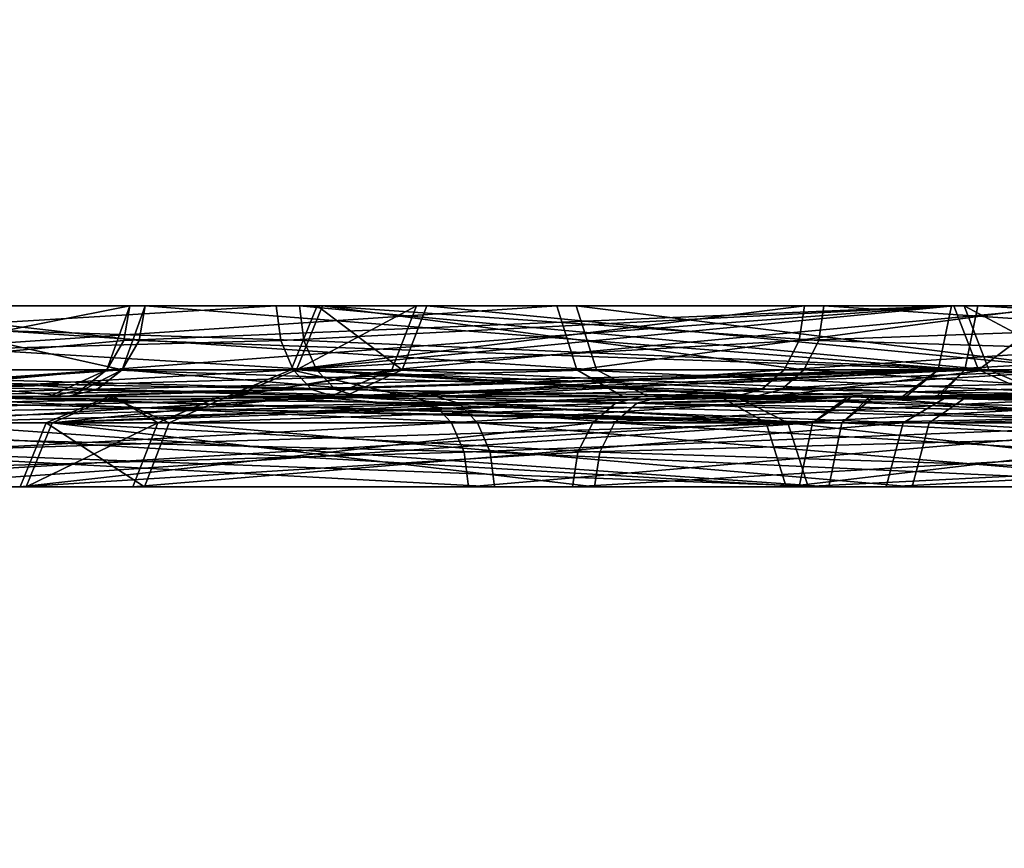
# Model space of a CAD drawing. Header units: millimetres. Extents: x -150 to 150, y -85 to 1149.
# Tile 409 of 656: x -63.189 to -62.862, y 1008.85 to 1009.125. Entities that reach past the tile are written whole.
import ezdxf

# ---------------------------------------------------------------- set-up
doc = ezdxf.new("R2010")
doc.units = ezdxf.units.MM
doc.header["$LTSCALE"] = 21.359881
for name, color, linetype in [('3175', 7, 'CONTINUOUS'), ('3176', 7, 'CONTINUOUS'), ('3177', 7, 'CONTINUOUS'), ('3178', 7, 'CONTINUOUS'), ('3179', 7, 'CONTINUOUS'), ('3180', 7, 'CONTINUOUS'), ('3181', 7, 'CONTINUOUS'), ('3182', 7, 'CONTINUOUS'), ('3216', 7, 'CONTINUOUS'), ('3217', 7, 'CONTINUOUS'), ('3218', 7, 'CONTINUOUS'), ('3219', 7, 'CONTINUOUS'), ('3220', 7, 'CONTINUOUS'), ('3221', 7, 'CONTINUOUS'), ('3222', 7, 'CONTINUOUS'), ('3223', 7, 'CONTINUOUS'), ('6127', 7, 'CONTINUOUS'), ('6128', 7, 'CONTINUOUS'), ('6129', 7, 'CONTINUOUS'), ('6130', 7, 'CONTINUOUS'), ('6131', 7, 'CONTINUOUS'), ('6132', 7, 'CONTINUOUS'), ('6133', 7, 'CONTINUOUS'), ('6134', 7, 'CONTINUOUS'), ('6168', 7, 'CONTINUOUS'), ('6169', 7, 'CONTINUOUS'), ('6170', 7, 'CONTINUOUS'), ('6171', 7, 'CONTINUOUS'), ('6172', 7, 'CONTINUOUS'), ('6173', 7, 'CONTINUOUS'), ('6174', 7, 'CONTINUOUS'), ('6175', 7, 'CONTINUOUS'), ('7644', 7, 'CONTINUOUS'), ('7645', 7, 'CONTINUOUS'), ('7646', 7, 'CONTINUOUS'), ('7647', 7, 'CONTINUOUS'), ('7648', 7, 'CONTINUOUS'), ('7649', 7, 'CONTINUOUS'), ('7650', 7, 'CONTINUOUS'), ('7651', 7, 'CONTINUOUS'), ('7685', 7, 'CONTINUOUS'), ('7686', 7, 'CONTINUOUS'), ('7687', 7, 'CONTINUOUS'), ('7688', 7, 'CONTINUOUS'), ('7689', 7, 'CONTINUOUS'), ('7690', 7, 'CONTINUOUS'), ('7691', 7, 'CONTINUOUS'), ('7692', 7, 'CONTINUOUS'), ('9025', 7, 'CONTINUOUS')]:
    doc.layers.add(name, color=color, linetype=linetype)

msp = doc.modelspace()

# ---------------------------------------------------------------- linework, layer by layer
at = {"layer": '3175', "linetype": 'CONTINUOUS'}
for points in [[(-62.92007, 1008.97, 191.00788), (-63.22569, 1008.99121, 191.32136), (-63.23327, 1008.97, 191.31692), (-62.92007, 1008.97, 191.00788)], [(-62.91573, 1008.99121, 191.01552), (-63.22569, 1008.99121, 191.32136), (-62.92007, 1008.97, 191.00788), (-62.91573, 1008.99121, 191.01552)], [(-62.49432, 1008.97, 190.89684), (-62.91573, 1008.99121, 191.01552), (-62.92007, 1008.97, 191.00788), (-62.49432, 1008.97, 190.89684)], [(-62.49438, 1008.99121, 190.90563), (-62.91573, 1008.99121, 191.01552), (-62.49432, 1008.97, 190.89684), (-62.49438, 1008.99121, 190.90563)]]:
    msp.add_3dface(points, dxfattribs=at)
at = {"layer": '3176', "linetype": 'CONTINUOUS'}
for points in [[(-63.22569, 1008.99121, 191.32136), (-62.91573, 1008.99121, 191.01552), (-62.90633, 1009, 191.03457), (-63.22569, 1008.99121, 191.32136)], [(-63.20823, 1009, 191.33354), (-63.22569, 1008.99121, 191.32136), (-62.90633, 1009, 191.03457), (-63.20823, 1009, 191.33354)], [(-62.91573, 1008.99121, 191.01552), (-62.49438, 1008.99121, 190.90563), (-62.49627, 1009, 190.92683), (-62.91573, 1008.99121, 191.01552)], [(-62.90633, 1009, 191.03457), (-62.91573, 1008.99121, 191.01552), (-62.49627, 1009, 190.92683), (-62.90633, 1009, 191.03457)]]:
    msp.add_3dface(points, dxfattribs=at)
at = {"layer": '3177', "linetype": 'CONTINUOUS'}
for points in [[(-63.23894, 1008.97, 192.1669), (-63.23696, 1008.98148, 192.16577), (-62.92546, 1008.99121, 192.47251), (-63.23894, 1008.97, 192.1669)], [(-63.23894, 1008.97, 192.1669), (-62.92546, 1008.99121, 192.47251), (-62.92991, 1008.97, 192.48009), (-63.23894, 1008.97, 192.1669)], [(-63.23696, 1008.98148, 192.16577), (-63.23131, 1008.99121, 192.16255), (-62.92546, 1008.99121, 192.47251), (-63.23696, 1008.98148, 192.16577)], [(-62.92546, 1008.99121, 192.47251), (-62.50562, 1008.99121, 192.58802), (-62.92991, 1008.97, 192.48009), (-62.92546, 1008.99121, 192.47251)], [(-62.92991, 1008.97, 192.48009), (-62.50562, 1008.99121, 192.58802), (-62.50568, 1008.97, 192.59681), (-62.92991, 1008.97, 192.48009)]]:
    msp.add_3dface(points, dxfattribs=at)
at = {"layer": '3178', "linetype": 'CONTINUOUS'}
for points in [[(-63.23131, 1008.99121, 192.16255), (-63.22285, 1008.99772, 192.15774), (-63.08273, 1009, 192.32374), (-63.23131, 1008.99121, 192.16255)], [(-62.92546, 1008.99121, 192.47251), (-63.23131, 1008.99121, 192.16255), (-63.08273, 1009, 192.32374), (-62.92546, 1008.99121, 192.47251)], [(-63.22285, 1008.99772, 192.15774), (-63.21286, 1009, 192.15207), (-63.08273, 1009, 192.32374), (-63.22285, 1008.99772, 192.15774)], [(-62.91237, 1009, 192.45559), (-62.92546, 1008.99121, 192.47251), (-63.08273, 1009, 192.32374), (-62.91237, 1009, 192.45559)], [(-62.50562, 1008.99121, 192.58802), (-62.92546, 1008.99121, 192.47251), (-62.91237, 1009, 192.45559), (-62.50562, 1008.99121, 192.58802)], [(-62.50373, 1009, 192.56682), (-62.50562, 1008.99121, 192.58802), (-62.91237, 1009, 192.45559), (-62.50373, 1009, 192.56682)]]:
    msp.add_3dface(points, dxfattribs=at)
at = {"layer": '3179', "linetype": 'CONTINUOUS'}
for points in [[(-63.25877, 1009.00879, 191.74175), (-63.15458, 1009.00879, 191.36305), (-63.24998, 1009.03, 191.74181), (-63.25877, 1009.00879, 191.74175)], [(-63.154, 1009.01852, 192.1186), (-63.25877, 1009.00879, 191.74175), (-63.15201, 1009.03, 192.11748), (-63.154, 1009.01852, 192.1186)], [(-63.15201, 1009.03, 192.11748), (-63.25877, 1009.00879, 191.74175), (-63.24998, 1009.03, 191.74181), (-63.15201, 1009.03, 192.11748)], [(-63.24998, 1009.03, 191.74181), (-63.15458, 1009.00879, 191.36305), (-63.147, 1009.03, 191.36749), (-63.24998, 1009.03, 191.74181)], [(-63.15458, 1009.00879, 191.36305), (-62.87499, 1009.00879, 191.08718), (-63.147, 1009.03, 191.36749), (-63.15458, 1009.00879, 191.36305)], [(-63.147, 1009.03, 191.36749), (-62.87499, 1009.00879, 191.08718), (-62.87065, 1009.03, 191.09481), (-63.147, 1009.03, 191.36749)], [(-62.87499, 1009.00879, 191.08718), (-62.49493, 1009.00879, 190.98805), (-62.87065, 1009.03, 191.09481), (-62.87499, 1009.00879, 191.08718)], [(-62.87065, 1009.03, 191.09481), (-62.49493, 1009.00879, 190.98805), (-62.49499, 1009.03, 190.99684), (-62.87065, 1009.03, 191.09481)], [(-63.15965, 1009.00879, 192.12182), (-63.25877, 1009.00879, 191.74175), (-63.154, 1009.01852, 192.1186), (-63.15965, 1009.00879, 192.12182)]]:
    msp.add_3dface(points, dxfattribs=at)
at = {"layer": '3180', "linetype": 'CONTINUOUS'}
for points in [[(-63.15458, 1009.00879, 191.36305), (-63.25877, 1009.00879, 191.74175), (-63.27996, 1009, 191.73915), (-63.15458, 1009.00879, 191.36305)], [(-63.17183, 1009, 191.35053), (-63.15458, 1009.00879, 191.36305), (-63.27996, 1009, 191.73915), (-63.17183, 1009, 191.35053)], [(-63.25877, 1009.00879, 191.74175), (-63.15965, 1009.00879, 192.12182), (-63.25502, 1009, 191.94264), (-63.25877, 1009.00879, 191.74175)], [(-63.25502, 1009, 191.94264), (-63.15965, 1009.00879, 192.12182), (-63.16811, 1009.00228, 192.12663), (-63.25502, 1009, 191.94264)], [(-62.87499, 1009.00879, 191.08718), (-63.15458, 1009.00879, 191.36305), (-63.17183, 1009, 191.35053), (-62.87499, 1009.00879, 191.08718)], [(-62.88433, 1009, 191.06808), (-62.87499, 1009.00879, 191.08718), (-63.17183, 1009, 191.35053), (-62.88433, 1009, 191.06808)], [(-62.49493, 1009.00879, 190.98805), (-62.87499, 1009.00879, 191.08718), (-62.88433, 1009, 191.06808), (-62.49493, 1009.00879, 190.98805)], [(-62.49339, 1009, 190.96685), (-62.49493, 1009.00879, 190.98805), (-62.88433, 1009, 191.06808), (-62.49339, 1009, 190.96685)], [(-63.17809, 1009, 192.1323), (-63.25502, 1009, 191.94264), (-63.16811, 1009.00228, 192.12663), (-63.17809, 1009, 192.1323)]]:
    msp.add_3dface(points, dxfattribs=at)
at = {"layer": '3181', "linetype": 'CONTINUOUS'}
for points in [[(-63.15965, 1009.00879, 192.12182), (-63.154, 1009.01852, 192.1186), (-62.87933, 1009.03, 192.39382), (-63.15965, 1009.00879, 192.12182)], [(-62.88378, 1009.00879, 192.4014), (-63.15965, 1009.00879, 192.12182), (-62.87933, 1009.03, 192.39382), (-62.88378, 1009.00879, 192.4014)], [(-63.154, 1009.01852, 192.1186), (-63.15201, 1009.03, 192.11748), (-62.87933, 1009.03, 192.39382), (-63.154, 1009.01852, 192.1186)], [(-62.50507, 1009.00879, 192.50559), (-62.88378, 1009.00879, 192.4014), (-62.50501, 1009.03, 192.49681), (-62.50507, 1009.00879, 192.50559)], [(-62.50501, 1009.03, 192.49681), (-62.88378, 1009.00879, 192.4014), (-62.87933, 1009.03, 192.39382), (-62.50501, 1009.03, 192.49681)]]:
    msp.add_3dface(points, dxfattribs=at)
at = {"layer": '3182', "linetype": 'CONTINUOUS'}
for points in [[(-63.17809, 1009, 192.1323), (-63.16811, 1009.00228, 192.12663), (-62.88378, 1009.00879, 192.4014), (-63.17809, 1009, 192.1323)], [(-63.17809, 1009, 192.1323), (-62.88378, 1009.00879, 192.4014), (-62.89437, 1009, 192.41978), (-63.17809, 1009, 192.1323)], [(-63.16811, 1009.00228, 192.12663), (-63.15965, 1009.00879, 192.12182), (-62.88378, 1009.00879, 192.4014), (-63.16811, 1009.00228, 192.12663)], [(-62.88378, 1009.00879, 192.4014), (-62.50507, 1009.00879, 192.50559), (-62.89437, 1009, 192.41978), (-62.88378, 1009.00879, 192.4014)], [(-62.89437, 1009, 192.41978), (-62.50507, 1009.00879, 192.50559), (-62.50661, 1009, 192.5268), (-62.89437, 1009, 192.41978)]]:
    msp.add_3dface(points, dxfattribs=at)
at = {"layer": '3216', "linetype": 'CONTINUOUS'}
for points in [[(-63.23131, 1008.99121, 408.66891), (-62.92546, 1008.99121, 408.97886), (-63.23894, 1008.97, 408.67325), (-63.23131, 1008.99121, 408.66891)], [(-63.23894, 1008.97, 408.67325), (-62.92546, 1008.99121, 408.97886), (-62.92991, 1008.97, 408.98644), (-63.23894, 1008.97, 408.67325)], [(-62.92546, 1008.99121, 408.97886), (-62.50562, 1008.99121, 409.09437), (-62.92991, 1008.97, 408.98644), (-62.92546, 1008.99121, 408.97886)], [(-62.92991, 1008.97, 408.98644), (-62.50562, 1008.99121, 409.09437), (-62.50568, 1008.97, 409.10316), (-62.92991, 1008.97, 408.98644)]]:
    msp.add_3dface(points, dxfattribs=at)
at = {"layer": '3217', "linetype": 'CONTINUOUS'}
for points in [[(-62.92546, 1008.99121, 408.97886), (-63.23131, 1008.99121, 408.66891), (-63.212, 1009, 408.65994), (-62.92546, 1008.99121, 408.97886)], [(-62.91366, 1009, 408.96119), (-62.92546, 1008.99121, 408.97886), (-63.212, 1009, 408.65994), (-62.91366, 1009, 408.96119)], [(-62.50562, 1008.99121, 409.09437), (-62.92546, 1008.99121, 408.97886), (-62.91366, 1009, 408.96119), (-62.50562, 1008.99121, 409.09437)], [(-62.5038, 1009, 409.07317), (-62.50562, 1008.99121, 409.09437), (-62.91366, 1009, 408.96119), (-62.5038, 1009, 409.07317)]]:
    msp.add_3dface(points, dxfattribs=at)
at = {"layer": '3218', "linetype": 'CONTINUOUS'}
for points in [[(-63.22569, 1008.99121, 407.82771), (-63.2313, 1008.98148, 407.82442), (-62.92007, 1008.97, 407.51423), (-63.22569, 1008.99121, 407.82771)], [(-62.91573, 1008.99121, 407.52187), (-63.22569, 1008.99121, 407.82771), (-62.92007, 1008.97, 407.51423), (-62.91573, 1008.99121, 407.52187)], [(-62.49432, 1008.97, 407.40319), (-62.91573, 1008.99121, 407.52187), (-62.92007, 1008.97, 407.51423), (-62.49432, 1008.97, 407.40319)], [(-62.49438, 1008.99121, 407.41198), (-62.91573, 1008.99121, 407.52187), (-62.49432, 1008.97, 407.40319), (-62.49438, 1008.99121, 407.41198)], [(-63.2313, 1008.98148, 407.82442), (-63.23327, 1008.97, 407.82327), (-62.92007, 1008.97, 407.51423), (-63.2313, 1008.98148, 407.82442)]]:
    msp.add_3dface(points, dxfattribs=at)
at = {"layer": '3219', "linetype": 'CONTINUOUS'}
for points in [[(-63.20739, 1009, 407.83844), (-63.21729, 1008.99772, 407.83263), (-62.91573, 1008.99121, 407.52187), (-63.20739, 1009, 407.83844)], [(-63.20739, 1009, 407.83844), (-62.91573, 1008.99121, 407.52187), (-62.90495, 1009, 407.54014), (-63.20739, 1009, 407.83844)], [(-62.91573, 1008.99121, 407.52187), (-62.49438, 1008.99121, 407.41198), (-62.90495, 1009, 407.54014), (-62.91573, 1008.99121, 407.52187)], [(-62.90495, 1009, 407.54014), (-62.49438, 1008.99121, 407.41198), (-62.4962, 1009, 407.43318), (-62.90495, 1009, 407.54014)], [(-63.21729, 1008.99772, 407.83263), (-63.22569, 1008.99121, 407.82771), (-62.91573, 1008.99121, 407.52187), (-63.21729, 1008.99772, 407.83263)]]:
    msp.add_3dface(points, dxfattribs=at)
at = {"layer": '3220', "linetype": 'CONTINUOUS'}
for points in [[(-63.25877, 1009.00879, 408.24811), (-63.15458, 1009.00879, 407.8694), (-63.24998, 1009.03, 408.24816), (-63.25877, 1009.00879, 408.24811)], [(-63.15965, 1009.00879, 408.62817), (-63.25877, 1009.00879, 408.24811), (-63.15201, 1009.03, 408.62383), (-63.15965, 1009.00879, 408.62817)], [(-63.15201, 1009.03, 408.62383), (-63.25877, 1009.00879, 408.24811), (-63.24998, 1009.03, 408.24816), (-63.15201, 1009.03, 408.62383)], [(-63.14897, 1009.01852, 407.87269), (-63.147, 1009.03, 407.87384), (-63.24998, 1009.03, 408.24816), (-63.14897, 1009.01852, 407.87269)], [(-63.15458, 1009.00879, 407.8694), (-63.14897, 1009.01852, 407.87269), (-63.24998, 1009.03, 408.24816), (-63.15458, 1009.00879, 407.8694)], [(-62.88378, 1009.00879, 408.90775), (-63.15965, 1009.00879, 408.62817), (-62.87933, 1009.03, 408.90017), (-62.88378, 1009.00879, 408.90775)], [(-62.87933, 1009.03, 408.90017), (-63.15965, 1009.00879, 408.62817), (-63.15201, 1009.03, 408.62383), (-62.87933, 1009.03, 408.90017)], [(-62.50507, 1009.00879, 409.01195), (-62.88378, 1009.00879, 408.90775), (-62.50501, 1009.03, 409.00316), (-62.50507, 1009.00879, 409.01195)], [(-62.50501, 1009.03, 409.00316), (-62.88378, 1009.00879, 408.90775), (-62.87933, 1009.03, 408.90017), (-62.50501, 1009.03, 409.00316)]]:
    msp.add_3dface(points, dxfattribs=at)
at = {"layer": '3221', "linetype": 'CONTINUOUS'}
for points in [[(-63.25877, 1009.00879, 408.24811), (-63.15965, 1009.00879, 408.62817), (-63.27998, 1009, 408.24812), (-63.25877, 1009.00879, 408.24811)], [(-63.17288, 1009, 407.85867), (-63.25877, 1009.00879, 408.24811), (-63.27998, 1009, 408.24812), (-63.17288, 1009, 407.85867)], [(-63.27998, 1009, 408.24812), (-63.15965, 1009.00879, 408.62817), (-63.17878, 1009, 408.63744), (-63.27998, 1009, 408.24812)], [(-63.15458, 1009.00879, 407.8694), (-63.25877, 1009.00879, 408.24811), (-63.16298, 1009.00228, 407.86448), (-63.15458, 1009.00879, 407.8694)], [(-63.25877, 1009.00879, 408.24811), (-63.17288, 1009, 407.85867), (-63.16298, 1009.00228, 407.86448), (-63.25877, 1009.00879, 408.24811)], [(-63.17878, 1009, 408.63744), (-63.15965, 1009.00879, 408.62817), (-62.89565, 1009, 408.92538), (-63.17878, 1009, 408.63744)], [(-63.15965, 1009.00879, 408.62817), (-62.88378, 1009.00879, 408.90775), (-62.89565, 1009, 408.92538), (-63.15965, 1009.00879, 408.62817)], [(-62.89565, 1009, 408.92538), (-62.88378, 1009.00879, 408.90775), (-62.50729, 1009, 409.03314), (-62.89565, 1009, 408.92538)], [(-62.88378, 1009.00879, 408.90775), (-62.50507, 1009.00879, 409.01195), (-62.50729, 1009, 409.03314), (-62.88378, 1009.00879, 408.90775)]]:
    msp.add_3dface(points, dxfattribs=at)
at = {"layer": '3222', "linetype": 'CONTINUOUS'}
for points in [[(-63.147, 1009.03, 407.87384), (-63.14897, 1009.01852, 407.87269), (-62.87499, 1009.00879, 407.59353), (-63.147, 1009.03, 407.87384)], [(-63.147, 1009.03, 407.87384), (-62.87499, 1009.00879, 407.59353), (-62.87065, 1009.03, 407.60117), (-63.147, 1009.03, 407.87384)], [(-62.87499, 1009.00879, 407.59353), (-62.49493, 1009.00879, 407.49441), (-62.87065, 1009.03, 407.60117), (-62.87499, 1009.00879, 407.59353)], [(-62.87065, 1009.03, 407.60117), (-62.49493, 1009.00879, 407.49441), (-62.49499, 1009.03, 407.50319), (-62.87065, 1009.03, 407.60117)], [(-63.14897, 1009.01852, 407.87269), (-63.15458, 1009.00879, 407.8694), (-62.87499, 1009.00879, 407.59353), (-63.14897, 1009.01852, 407.87269)]]:
    msp.add_3dface(points, dxfattribs=at)
at = {"layer": '3223', "linetype": 'CONTINUOUS'}
for points in [[(-63.15458, 1009.00879, 407.8694), (-63.16298, 1009.00228, 407.86448), (-63.04709, 1009, 407.69722), (-63.15458, 1009.00879, 407.8694)], [(-62.87499, 1009.00879, 407.59353), (-63.15458, 1009.00879, 407.8694), (-63.04709, 1009, 407.69722), (-62.87499, 1009.00879, 407.59353)], [(-62.88333, 1009, 407.57387), (-62.87499, 1009.00879, 407.59353), (-63.04709, 1009, 407.69722), (-62.88333, 1009, 407.57387)], [(-62.49493, 1009.00879, 407.49441), (-62.87499, 1009.00879, 407.59353), (-62.88333, 1009, 407.57387), (-62.49493, 1009.00879, 407.49441)], [(-62.49271, 1009, 407.47321), (-62.49493, 1009.00879, 407.49441), (-62.88333, 1009, 407.57387), (-62.49271, 1009, 407.47321)], [(-63.16298, 1009.00228, 407.86448), (-63.17288, 1009, 407.85867), (-63.04709, 1009, 407.69722), (-63.16298, 1009.00228, 407.86448)]]:
    msp.add_3dface(points, dxfattribs=at)
at = {"layer": '6127', "linetype": 'CONTINUOUS'}
for points in [[(-62.9984, 1008.99121, 226.23009), (-63.00341, 1008.98148, 226.23424), (-63.18845, 1008.97, 225.83569), (-62.9984, 1008.99121, 226.23009)], [(-63.17979, 1008.99121, 225.83423), (-62.9984, 1008.99121, 226.23009), (-63.18845, 1008.97, 225.83569), (-63.17979, 1008.99121, 225.83423)], [(-63.14718, 1008.97, 225.39764), (-63.17979, 1008.99121, 225.83423), (-63.18845, 1008.97, 225.83569), (-63.14718, 1008.97, 225.39764)], [(-63.13894, 1008.99121, 225.4007), (-63.17979, 1008.99121, 225.83423), (-63.14718, 1008.97, 225.39764), (-63.13894, 1008.99121, 225.4007)], [(-62.8924, 1008.97, 225.03892), (-63.13894, 1008.99121, 225.4007), (-63.14718, 1008.97, 225.39764), (-62.8924, 1008.97, 225.03892)], [(-62.8868, 1008.99121, 225.04568), (-63.13894, 1008.99121, 225.4007), (-62.8924, 1008.97, 225.03892), (-62.8868, 1008.99121, 225.04568)], [(-62.4924, 1008.97, 224.85563), (-62.8868, 1008.99121, 225.04568), (-62.8924, 1008.97, 225.03892), (-62.4924, 1008.97, 224.85563)], [(-62.49093, 1008.99121, 224.8643), (-62.8868, 1008.99121, 225.04568), (-62.4924, 1008.97, 224.85563), (-62.49093, 1008.99121, 224.8643)], [(-63.00341, 1008.98148, 226.23424), (-63.00517, 1008.97, 226.2357), (-63.18845, 1008.97, 225.83569), (-63.00341, 1008.98148, 226.23424)]]:
    msp.add_3dface(points, dxfattribs=at)
at = {"layer": '6128', "linetype": 'CONTINUOUS'}
for points in [[(-63.17979, 1008.99121, 225.83423), (-63.13894, 1008.99121, 225.4007), (-63.15893, 1009, 225.83035), (-63.17979, 1008.99121, 225.83423)], [(-62.98206, 1009, 226.21657), (-63.17979, 1008.99121, 225.83423), (-63.15893, 1009, 225.83035), (-62.98206, 1009, 226.21657)], [(-63.17979, 1008.99121, 225.83423), (-62.98206, 1009, 226.21657), (-62.99091, 1008.99772, 226.22389), (-63.17979, 1008.99121, 225.83423)], [(-63.15893, 1009, 225.83035), (-63.13894, 1008.99121, 225.4007), (-63.11964, 1009, 225.40967), (-63.15893, 1009, 225.83035)], [(-63.13894, 1008.99121, 225.4007), (-62.8868, 1008.99121, 225.04568), (-62.87423, 1009, 225.06282), (-63.13894, 1008.99121, 225.4007)], [(-63.11964, 1009, 225.40967), (-63.13894, 1008.99121, 225.4007), (-62.87423, 1009, 225.06282), (-63.11964, 1009, 225.40967)], [(-62.8868, 1008.99121, 225.04568), (-62.49093, 1008.99121, 224.8643), (-62.48911, 1009, 224.88551), (-62.8868, 1008.99121, 225.04568)], [(-62.87423, 1009, 225.06282), (-62.8868, 1008.99121, 225.04568), (-62.48911, 1009, 224.88551), (-62.87423, 1009, 225.06282)], [(-62.9984, 1008.99121, 226.23009), (-63.17979, 1008.99121, 225.83423), (-62.99091, 1008.99772, 226.22389), (-62.9984, 1008.99121, 226.23009)]]:
    msp.add_3dface(points, dxfattribs=at)
at = {"layer": '6129', "linetype": 'CONTINUOUS'}
for points in [[(-63.00517, 1008.97, 226.2357), (-63.00341, 1008.98148, 226.23424), (-62.64339, 1008.99121, 226.48223), (-63.00517, 1008.97, 226.2357)], [(-63.00517, 1008.97, 226.2357), (-62.64339, 1008.99121, 226.48223), (-62.64645, 1008.97, 226.49047), (-63.00517, 1008.97, 226.2357)], [(-63.00341, 1008.98148, 226.23424), (-62.9984, 1008.99121, 226.23009), (-62.64339, 1008.99121, 226.48223), (-63.00341, 1008.98148, 226.23424)]]:
    msp.add_3dface(points, dxfattribs=at)
at = {"layer": '6130', "linetype": 'CONTINUOUS'}
for points in [[(-62.9984, 1008.99121, 226.23009), (-62.99091, 1008.99772, 226.22389), (-62.82409, 1009, 226.36303), (-62.9984, 1008.99121, 226.23009)], [(-62.64339, 1008.99121, 226.48223), (-62.9984, 1008.99121, 226.23009), (-62.82409, 1009, 226.36303), (-62.64339, 1008.99121, 226.48223)], [(-62.99091, 1008.99772, 226.22389), (-62.98206, 1009, 226.21657), (-62.82409, 1009, 226.36303), (-62.99091, 1008.99772, 226.22389)]]:
    msp.add_3dface(points, dxfattribs=at)
at = {"layer": '6131', "linetype": 'CONTINUOUS'}
for points in [[(-63.09852, 1009.00879, 225.82046), (-63.06167, 1009.00879, 225.42941), (-63.08986, 1009.03, 225.81899), (-63.09852, 1009.00879, 225.82046)], [(-62.9299, 1009.01852, 226.17339), (-63.09852, 1009.00879, 225.82046), (-62.92814, 1009.03, 226.17193), (-62.9299, 1009.01852, 226.17339)], [(-62.92814, 1009.03, 226.17193), (-63.09852, 1009.00879, 225.82046), (-63.08986, 1009.03, 225.81899), (-62.92814, 1009.03, 226.17193)], [(-63.08986, 1009.03, 225.81899), (-63.06167, 1009.00879, 225.42941), (-63.05344, 1009.03, 225.43247), (-63.08986, 1009.03, 225.81899)], [(-63.06167, 1009.00879, 225.42941), (-62.83424, 1009.00879, 225.10918), (-63.05344, 1009.03, 225.43247), (-63.06167, 1009.00879, 225.42941)], [(-63.05344, 1009.03, 225.43247), (-62.83424, 1009.00879, 225.10918), (-62.82864, 1009.03, 225.11595), (-63.05344, 1009.03, 225.43247)], [(-62.93491, 1009.00879, 226.17753), (-63.09852, 1009.00879, 225.82046), (-62.9299, 1009.01852, 226.17339), (-62.93491, 1009.00879, 226.17753)]]:
    msp.add_3dface(points, dxfattribs=at)
at = {"layer": '6132', "linetype": 'CONTINUOUS'}
for points in [[(-63.06167, 1009.00879, 225.42941), (-63.09852, 1009.00879, 225.82046), (-63.11984, 1009, 225.82157), (-63.06167, 1009.00879, 225.42941)], [(-63.08083, 1009, 225.42008), (-63.06167, 1009.00879, 225.42941), (-63.11984, 1009, 225.82157), (-63.08083, 1009, 225.42008)], [(-63.11984, 1009, 225.82157), (-63.09852, 1009.00879, 225.82046), (-63.05994, 1009, 226.01764), (-63.11984, 1009, 225.82157)], [(-63.09852, 1009.00879, 225.82046), (-62.93491, 1009.00879, 226.17753), (-63.05994, 1009, 226.01764), (-63.09852, 1009.00879, 225.82046)], [(-62.83424, 1009.00879, 225.10918), (-63.06167, 1009.00879, 225.42941), (-63.08083, 1009, 225.42008), (-62.83424, 1009.00879, 225.10918)], [(-62.84675, 1009, 225.09199), (-62.83424, 1009.00879, 225.10918), (-63.08083, 1009, 225.42008), (-62.84675, 1009, 225.09199)], [(-63.05994, 1009, 226.01764), (-62.93491, 1009.00879, 226.17753), (-62.94241, 1009.00228, 226.18374), (-63.05994, 1009, 226.01764)], [(-62.95125, 1009, 226.19106), (-63.05994, 1009, 226.01764), (-62.94241, 1009.00228, 226.18374), (-62.95125, 1009, 226.19106)]]:
    msp.add_3dface(points, dxfattribs=at)
at = {"layer": '6133', "linetype": 'CONTINUOUS'}
for points in [[(-62.93491, 1009.00879, 226.17753), (-62.9299, 1009.01852, 226.17339), (-62.61162, 1009.03, 226.39673), (-62.93491, 1009.00879, 226.17753)], [(-62.61468, 1009.00879, 226.40497), (-62.93491, 1009.00879, 226.17753), (-62.61162, 1009.03, 226.39673), (-62.61468, 1009.00879, 226.40497)], [(-62.9299, 1009.01852, 226.17339), (-62.92814, 1009.03, 226.17193), (-62.61162, 1009.03, 226.39673), (-62.9299, 1009.01852, 226.17339)]]:
    msp.add_3dface(points, dxfattribs=at)
at = {"layer": '6134', "linetype": 'CONTINUOUS'}
for points in [[(-62.95125, 1009, 226.19106), (-62.94241, 1009.00228, 226.18374), (-62.61468, 1009.00879, 226.40497), (-62.95125, 1009, 226.19106)], [(-62.95125, 1009, 226.19106), (-62.61468, 1009.00879, 226.40497), (-62.62192, 1009, 226.42491), (-62.95125, 1009, 226.19106)], [(-62.94241, 1009.00228, 226.18374), (-62.93491, 1009.00879, 226.17753), (-62.61468, 1009.00879, 226.40497), (-62.94241, 1009.00228, 226.18374)]]:
    msp.add_3dface(points, dxfattribs=at)
at = {"layer": '6168', "linetype": 'CONTINUOUS'}
for points in [[(-63.17784, 1008.99121, 374.1547), (-63.14278, 1008.99121, 374.58873), (-63.18648, 1008.97, 374.15312), (-63.17784, 1008.99121, 374.1547)], [(-63.18648, 1008.97, 374.15312), (-63.14278, 1008.99121, 374.58873), (-63.15106, 1008.97, 374.59168), (-63.18648, 1008.97, 374.15312)], [(-62.99787, 1008.97, 373.7556), (-63.17784, 1008.99121, 374.1547), (-63.18648, 1008.97, 374.15312), (-62.99787, 1008.97, 373.7556)], [(-62.99118, 1008.99121, 373.7613), (-63.17784, 1008.99121, 374.1547), (-62.99613, 1008.98148, 373.75708), (-62.99118, 1008.99121, 373.7613)], [(-62.99613, 1008.98148, 373.75708), (-63.17784, 1008.99121, 374.1547), (-62.99787, 1008.97, 373.7556), (-62.99613, 1008.98148, 373.75708)], [(-63.14278, 1008.99121, 374.58873), (-62.89541, 1008.99121, 374.94709), (-63.15106, 1008.97, 374.59168), (-63.14278, 1008.99121, 374.58873)], [(-63.15106, 1008.97, 374.59168), (-62.89541, 1008.99121, 374.94709), (-62.90111, 1008.97, 374.95378), (-63.15106, 1008.97, 374.59168)], [(-62.89541, 1008.99121, 374.94709), (-62.50201, 1008.99121, 375.13375), (-62.90111, 1008.97, 374.95378), (-62.89541, 1008.99121, 374.94709)], [(-62.90111, 1008.97, 374.95378), (-62.50201, 1008.99121, 375.13375), (-62.50359, 1008.97, 375.14239), (-62.90111, 1008.97, 374.95378)]]:
    msp.add_3dface(points, dxfattribs=at)
at = {"layer": '6169', "linetype": 'CONTINUOUS'}
for points in [[(-63.14278, 1008.99121, 374.58873), (-63.17784, 1008.99121, 374.1547), (-63.15746, 1009, 374.16122), (-63.14278, 1008.99121, 374.58873)], [(-63.17784, 1008.99121, 374.1547), (-62.99118, 1008.99121, 373.7613), (-63.09182, 1009, 373.95604), (-63.17784, 1008.99121, 374.1547)], [(-63.15746, 1009, 374.16122), (-63.17784, 1008.99121, 374.1547), (-63.09182, 1009, 373.95604), (-63.15746, 1009, 374.16122)], [(-63.12222, 1009, 374.58326), (-63.14278, 1008.99121, 374.58873), (-63.15746, 1009, 374.16122), (-63.12222, 1009, 374.58326)], [(-62.89541, 1008.99121, 374.94709), (-63.14278, 1008.99121, 374.58873), (-63.12222, 1009, 374.58326), (-62.89541, 1008.99121, 374.94709)], [(-62.88072, 1009, 374.93174), (-62.89541, 1008.99121, 374.94709), (-63.12222, 1009, 374.58326), (-62.88072, 1009, 374.93174)], [(-63.09182, 1009, 373.95604), (-62.99118, 1008.99121, 373.7613), (-62.98376, 1008.99772, 373.7676), (-63.09182, 1009, 373.95604)], [(-62.97502, 1009, 373.77504), (-63.09182, 1009, 373.95604), (-62.98376, 1008.99772, 373.7676), (-62.97502, 1009, 373.77504)], [(-62.50201, 1008.99121, 375.13375), (-62.89541, 1008.99121, 374.94709), (-62.88072, 1009, 374.93174), (-62.50201, 1008.99121, 375.13375)], [(-62.49653, 1009, 375.11319), (-62.50201, 1008.99121, 375.13375), (-62.88072, 1009, 374.93174), (-62.49653, 1009, 375.11319)]]:
    msp.add_3dface(points, dxfattribs=at)
at = {"layer": '6170', "linetype": 'CONTINUOUS'}
for points in [[(-62.99118, 1008.99121, 373.7613), (-62.99613, 1008.98148, 373.75708), (-62.63577, 1008.97, 373.50565), (-62.99118, 1008.99121, 373.7613)], [(-62.63282, 1008.99121, 373.51392), (-62.99118, 1008.99121, 373.7613), (-62.63577, 1008.97, 373.50565), (-62.63282, 1008.99121, 373.51392)], [(-62.99613, 1008.98148, 373.75708), (-62.99787, 1008.97, 373.7556), (-62.63577, 1008.97, 373.50565), (-62.99613, 1008.98148, 373.75708)]]:
    msp.add_3dface(points, dxfattribs=at)
at = {"layer": '6171', "linetype": 'CONTINUOUS'}
for points in [[(-62.97502, 1009, 373.77504), (-62.98376, 1008.99772, 373.7676), (-62.63282, 1008.99121, 373.51392), (-62.97502, 1009, 373.77504)], [(-62.97502, 1009, 373.77504), (-62.63282, 1008.99121, 373.51392), (-62.62538, 1009, 373.53379), (-62.97502, 1009, 373.77504)], [(-62.98376, 1008.99772, 373.7676), (-62.99118, 1008.99121, 373.7613), (-62.63282, 1008.99121, 373.51392), (-62.98376, 1008.99772, 373.7676)]]:
    msp.add_3dface(points, dxfattribs=at)
at = {"layer": '6172', "linetype": 'CONTINUOUS'}
for points in [[(-63.09676, 1009.00879, 374.16956), (-62.92839, 1009.00879, 373.8147), (-63.08812, 1009.03, 374.17114), (-63.09676, 1009.00879, 374.16956)], [(-63.06514, 1009.00879, 374.56106), (-63.09676, 1009.00879, 374.16956), (-63.05687, 1009.03, 374.55811), (-63.06514, 1009.00879, 374.56106)], [(-63.05687, 1009.03, 374.55811), (-63.09676, 1009.00879, 374.16956), (-63.08812, 1009.03, 374.17114), (-63.05687, 1009.03, 374.55811)], [(-62.92344, 1009.01852, 373.81891), (-62.9217, 1009.03, 373.82039), (-63.08812, 1009.03, 374.17114), (-62.92344, 1009.01852, 373.81891)], [(-62.92839, 1009.00879, 373.8147), (-62.92344, 1009.01852, 373.81891), (-63.08812, 1009.03, 374.17114), (-62.92839, 1009.00879, 373.8147)], [(-62.84201, 1009.00879, 374.8843), (-63.06514, 1009.00879, 374.56106), (-62.83632, 1009.03, 374.87761), (-62.84201, 1009.00879, 374.8843)], [(-62.83632, 1009.03, 374.87761), (-63.06514, 1009.00879, 374.56106), (-63.05687, 1009.03, 374.55811), (-62.83632, 1009.03, 374.87761)]]:
    msp.add_3dface(points, dxfattribs=at)
at = {"layer": '6173', "linetype": 'CONTINUOUS'}
for points in [[(-63.09676, 1009.00879, 374.16956), (-63.06514, 1009.00879, 374.56106), (-63.11765, 1009, 374.16589), (-63.09676, 1009.00879, 374.16956)], [(-62.94455, 1009, 373.80096), (-63.09676, 1009.00879, 374.16956), (-63.11765, 1009, 374.16589), (-62.94455, 1009, 373.80096)], [(-63.11765, 1009, 374.16589), (-63.06514, 1009.00879, 374.56106), (-63.08559, 1009, 374.56687), (-63.11765, 1009, 374.16589)], [(-62.92839, 1009.00879, 373.8147), (-63.09676, 1009.00879, 374.16956), (-62.9358, 1009.00228, 373.80839), (-62.92839, 1009.00879, 373.8147)], [(-63.09676, 1009.00879, 374.16956), (-62.94455, 1009, 373.80096), (-62.9358, 1009.00228, 373.80839), (-63.09676, 1009.00879, 374.16956)], [(-63.08559, 1009, 374.56687), (-63.06514, 1009.00879, 374.56106), (-62.85676, 1009, 374.8996), (-63.08559, 1009, 374.56687)], [(-63.06514, 1009.00879, 374.56106), (-62.84201, 1009.00879, 374.8843), (-62.85676, 1009, 374.8996), (-63.06514, 1009.00879, 374.56106)]]:
    msp.add_3dface(points, dxfattribs=at)
at = {"layer": '6174', "linetype": 'CONTINUOUS'}
for points in [[(-62.9217, 1009.03, 373.82039), (-62.92344, 1009.01852, 373.81891), (-62.60515, 1009.00879, 373.59157), (-62.9217, 1009.03, 373.82039)], [(-62.9217, 1009.03, 373.82039), (-62.60515, 1009.00879, 373.59157), (-62.6022, 1009.03, 373.59984), (-62.9217, 1009.03, 373.82039)], [(-62.92344, 1009.01852, 373.81891), (-62.92839, 1009.00879, 373.8147), (-62.60515, 1009.00879, 373.59157), (-62.92344, 1009.01852, 373.81891)]]:
    msp.add_3dface(points, dxfattribs=at)
at = {"layer": '6175', "linetype": 'CONTINUOUS'}
for points in [[(-62.92839, 1009.00879, 373.8147), (-62.9358, 1009.00228, 373.80839), (-62.79264, 1009, 373.6638), (-62.92839, 1009.00879, 373.8147)], [(-62.60515, 1009.00879, 373.59157), (-62.92839, 1009.00879, 373.8147), (-62.79264, 1009, 373.6638), (-62.60515, 1009.00879, 373.59157)], [(-62.9358, 1009.00228, 373.80839), (-62.94455, 1009, 373.80096), (-62.79264, 1009, 373.6638), (-62.9358, 1009.00228, 373.80839)]]:
    msp.add_3dface(points, dxfattribs=at)
at = {"layer": '7644', "linetype": 'CONTINUOUS'}
for points in [[(-63.03667, 1008.99121, 246.00785), (-63.43008, 1008.99121, 245.82119), (-63.03246, 1008.98148, 246.0029), (-63.03667, 1008.99121, 246.00785)], [(-63.03246, 1008.98148, 246.0029), (-63.43008, 1008.99121, 245.82119), (-63.03098, 1008.97, 246.00116), (-63.03246, 1008.98148, 246.0029)], [(-63.03098, 1008.97, 246.00116), (-63.43008, 1008.99121, 245.82119), (-63.4285, 1008.97, 245.81255), (-63.03098, 1008.97, 246.00116)]]:
    msp.add_3dface(points, dxfattribs=at)
at = {"layer": '7645', "linetype": 'CONTINUOUS'}
for points in [[(-63.43008, 1008.99121, 245.82119), (-63.03667, 1008.99121, 246.00785), (-63.23142, 1009, 245.9072), (-63.43008, 1008.99121, 245.82119)], [(-63.23142, 1009, 245.9072), (-63.03667, 1008.99121, 246.00785), (-63.04298, 1008.99772, 246.01526), (-63.23142, 1009, 245.9072)], [(-63.05042, 1009, 246.02401), (-63.23142, 1009, 245.9072), (-63.04298, 1008.99772, 246.01526), (-63.05042, 1009, 246.02401)]]:
    msp.add_3dface(points, dxfattribs=at)
at = {"layer": '7646', "linetype": 'CONTINUOUS'}
for points in [[(-63.29927, 1008.99121, 247.44101), (-62.94091, 1008.99121, 247.19364), (-63.29632, 1008.97, 247.44929), (-63.29927, 1008.99121, 247.44101)], [(-63.29632, 1008.97, 247.44929), (-62.94091, 1008.99121, 247.19364), (-62.93422, 1008.97, 247.19934), (-63.29632, 1008.97, 247.44929)], [(-63.03667, 1008.99121, 246.00785), (-63.03246, 1008.98148, 246.0029), (-62.78103, 1008.97, 246.36325), (-63.03667, 1008.99121, 246.00785)], [(-62.7893, 1008.99121, 246.3662), (-63.03667, 1008.99121, 246.00785), (-62.78103, 1008.97, 246.36325), (-62.7893, 1008.99121, 246.3662)], [(-62.94091, 1008.99121, 247.19364), (-62.75425, 1008.99121, 246.80024), (-62.93422, 1008.97, 247.19934), (-62.94091, 1008.99121, 247.19364)], [(-62.93422, 1008.97, 247.19934), (-62.75425, 1008.99121, 246.80024), (-62.74561, 1008.97, 246.80182), (-62.93422, 1008.97, 247.19934)], [(-63.03246, 1008.98148, 246.0029), (-63.03098, 1008.97, 246.00116), (-62.78103, 1008.97, 246.36325), (-63.03246, 1008.98148, 246.0029)]]:
    msp.add_3dface(points, dxfattribs=at)
at = {"layer": '7647', "linetype": 'CONTINUOUS'}
for points in [[(-62.94091, 1008.99121, 247.19364), (-63.29927, 1008.99121, 247.44101), (-63.30474, 1009, 247.42045), (-62.94091, 1008.99121, 247.19364)], [(-62.95626, 1009, 247.17895), (-62.94091, 1008.99121, 247.19364), (-63.30474, 1009, 247.42045), (-62.95626, 1009, 247.17895)], [(-63.05042, 1009, 246.02401), (-63.04298, 1008.99772, 246.01526), (-62.7893, 1008.99121, 246.3662), (-63.05042, 1009, 246.02401)], [(-63.05042, 1009, 246.02401), (-62.7893, 1008.99121, 246.3662), (-62.80917, 1009, 246.37365), (-63.05042, 1009, 246.02401)], [(-62.75425, 1008.99121, 246.80024), (-62.94091, 1008.99121, 247.19364), (-62.95626, 1009, 247.17895), (-62.75425, 1008.99121, 246.80024)], [(-62.77481, 1009, 246.79476), (-62.75425, 1008.99121, 246.80024), (-62.95626, 1009, 247.17895), (-62.77481, 1009, 246.79476)], [(-63.04298, 1008.99772, 246.01526), (-63.03667, 1008.99121, 246.00785), (-62.7893, 1008.99121, 246.3662), (-63.04298, 1008.99772, 246.01526)]]:
    msp.add_3dface(points, dxfattribs=at)
at = {"layer": '7648', "linetype": 'CONTINUOUS'}
for points in [[(-63.09429, 1009.01852, 246.07559), (-63.09577, 1009.03, 246.07733), (-63.44652, 1009.03, 245.91091), (-63.09429, 1009.01852, 246.07559)], [(-63.09008, 1009.00879, 246.07064), (-63.09429, 1009.01852, 246.07559), (-63.44652, 1009.03, 245.91091), (-63.09008, 1009.00879, 246.07064)], [(-63.44494, 1009.00879, 245.90227), (-63.09008, 1009.00879, 246.07064), (-63.44652, 1009.03, 245.91091), (-63.44494, 1009.00879, 245.90227)]]:
    msp.add_3dface(points, dxfattribs=at)
at = {"layer": '7649', "linetype": 'CONTINUOUS'}
for points in [[(-63.09008, 1009.00879, 246.07064), (-63.44494, 1009.00879, 245.90227), (-63.08377, 1009.00228, 246.06322), (-63.09008, 1009.00879, 246.07064)], [(-63.07633, 1009, 246.05448), (-63.44494, 1009.00879, 245.90227), (-63.44127, 1009, 245.88137), (-63.07633, 1009, 246.05448)], [(-63.44494, 1009.00879, 245.90227), (-63.07633, 1009, 246.05448), (-63.08377, 1009.00228, 246.06322), (-63.44494, 1009.00879, 245.90227)]]:
    msp.add_3dface(points, dxfattribs=at)
at = {"layer": '7650', "linetype": 'CONTINUOUS'}
for points in [[(-63.01039, 1009.03, 247.13455), (-63.32694, 1009.00879, 247.36337), (-63.32989, 1009.03, 247.3551), (-63.01039, 1009.03, 247.13455)], [(-63.0037, 1009.00879, 247.14024), (-63.32694, 1009.00879, 247.36337), (-63.01039, 1009.03, 247.13455), (-63.0037, 1009.00879, 247.14024)], [(-63.09577, 1009.03, 246.07733), (-63.09429, 1009.01852, 246.07559), (-62.86694, 1009.00879, 246.39388), (-63.09577, 1009.03, 246.07733)], [(-63.09577, 1009.03, 246.07733), (-62.86694, 1009.00879, 246.39388), (-62.87522, 1009.03, 246.39683), (-63.09577, 1009.03, 246.07733)], [(-62.84397, 1009.03, 246.7838), (-63.0037, 1009.00879, 247.14024), (-63.01039, 1009.03, 247.13455), (-62.84397, 1009.03, 246.7838)], [(-62.83533, 1009.00879, 246.78538), (-63.0037, 1009.00879, 247.14024), (-62.84397, 1009.03, 246.7838), (-62.83533, 1009.00879, 246.78538)], [(-62.86694, 1009.00879, 246.39388), (-62.83533, 1009.00879, 246.78538), (-62.87522, 1009.03, 246.39683), (-62.86694, 1009.00879, 246.39388)], [(-62.87522, 1009.03, 246.39683), (-62.83533, 1009.00879, 246.78538), (-62.84397, 1009.03, 246.7838), (-62.87522, 1009.03, 246.39683)], [(-63.09429, 1009.01852, 246.07559), (-63.09008, 1009.00879, 246.07064), (-62.86694, 1009.00879, 246.39388), (-63.09429, 1009.01852, 246.07559)]]:
    msp.add_3dface(points, dxfattribs=at)
at = {"layer": '7651', "linetype": 'CONTINUOUS'}
for points in [[(-63.32694, 1009.00879, 247.36337), (-63.0037, 1009.00879, 247.14024), (-62.9884, 1009, 247.15499), (-63.32694, 1009.00879, 247.36337)], [(-63.32113, 1009, 247.38382), (-63.32694, 1009.00879, 247.36337), (-62.9884, 1009, 247.15499), (-63.32113, 1009, 247.38382)], [(-63.09008, 1009.00879, 246.07064), (-63.08377, 1009.00228, 246.06322), (-62.93918, 1009, 246.20639), (-63.09008, 1009.00879, 246.07064)], [(-62.86694, 1009.00879, 246.39388), (-63.09008, 1009.00879, 246.07064), (-62.93918, 1009, 246.20639), (-62.86694, 1009.00879, 246.39388)], [(-63.0037, 1009.00879, 247.14024), (-62.83533, 1009.00879, 246.78538), (-62.81484, 1009, 246.79124), (-63.0037, 1009.00879, 247.14024)], [(-62.9884, 1009, 247.15499), (-63.0037, 1009.00879, 247.14024), (-62.81484, 1009, 246.79124), (-62.9884, 1009, 247.15499)], [(-62.84614, 1009, 246.38908), (-62.86694, 1009.00879, 246.39388), (-62.93918, 1009, 246.20639), (-62.84614, 1009, 246.38908)], [(-62.83533, 1009.00879, 246.78538), (-62.86694, 1009.00879, 246.39388), (-62.84614, 1009, 246.38908), (-62.83533, 1009.00879, 246.78538)], [(-63.08377, 1009.00228, 246.06322), (-63.07633, 1009, 246.05448), (-62.93918, 1009, 246.20639), (-63.08377, 1009.00228, 246.06322)]]:
    msp.add_3dface(points, dxfattribs=at)
at = {"layer": '7685', "linetype": 'CONTINUOUS'}
for points in [[(-63.44115, 1008.99121, 354.18076), (-63.04529, 1008.99121, 353.99938), (-63.43968, 1008.97, 354.18943), (-63.44115, 1008.99121, 354.18076)], [(-63.04529, 1008.99121, 353.99938), (-63.04114, 1008.98148, 354.00439), (-63.43968, 1008.97, 354.18943), (-63.04529, 1008.99121, 353.99938)], [(-63.04114, 1008.98148, 354.00439), (-63.03968, 1008.97, 354.00615), (-63.43968, 1008.97, 354.18943), (-63.04114, 1008.98148, 354.00439)]]:
    msp.add_3dface(points, dxfattribs=at)
at = {"layer": '7686', "linetype": 'CONTINUOUS'}
for points in [[(-63.05881, 1009, 353.98304), (-63.44115, 1008.99121, 354.18076), (-63.44503, 1009, 354.1599), (-63.05881, 1009, 353.98304)], [(-63.44115, 1008.99121, 354.18076), (-63.05881, 1009, 353.98304), (-63.05149, 1008.99772, 353.99188), (-63.44115, 1008.99121, 354.18076)], [(-63.04529, 1008.99121, 353.99938), (-63.44115, 1008.99121, 354.18076), (-63.05149, 1008.99772, 353.99188), (-63.04529, 1008.99121, 353.99938)]]:
    msp.add_3dface(points, dxfattribs=at)
at = {"layer": '7687', "linetype": 'CONTINUOUS'}
for points in [[(-62.93368, 1008.99121, 352.81497), (-63.2887, 1008.99121, 352.56283), (-62.92691, 1008.97, 352.80937), (-62.93368, 1008.99121, 352.81497)], [(-62.92691, 1008.97, 352.80937), (-63.2887, 1008.99121, 352.56283), (-63.28564, 1008.97, 352.55459), (-62.92691, 1008.97, 352.80937)], [(-63.04114, 1008.98148, 354.00439), (-63.04529, 1008.99121, 353.99938), (-62.79315, 1008.99121, 353.64436), (-63.04114, 1008.98148, 354.00439)], [(-63.03968, 1008.97, 354.00615), (-63.04114, 1008.98148, 354.00439), (-62.79315, 1008.99121, 353.64436), (-63.03968, 1008.97, 354.00615)], [(-63.03968, 1008.97, 354.00615), (-62.79315, 1008.99121, 353.64436), (-62.78491, 1008.97, 353.64742), (-63.03968, 1008.97, 354.00615)], [(-62.7523, 1008.99121, 353.21084), (-62.93368, 1008.99121, 352.81497), (-62.74363, 1008.97, 353.20937), (-62.7523, 1008.99121, 353.21084)], [(-62.74363, 1008.97, 353.20937), (-62.93368, 1008.99121, 352.81497), (-62.92691, 1008.97, 352.80937), (-62.74363, 1008.97, 353.20937)]]:
    msp.add_3dface(points, dxfattribs=at)
at = {"layer": '7688', "linetype": 'CONTINUOUS'}
for points in [[(-63.29767, 1009, 352.58213), (-63.2887, 1008.99121, 352.56283), (-62.95082, 1009, 352.82754), (-63.29767, 1009, 352.58213)], [(-63.2887, 1008.99121, 352.56283), (-62.93368, 1008.99121, 352.81497), (-62.95082, 1009, 352.82754), (-63.2887, 1008.99121, 352.56283)], [(-63.05149, 1008.99772, 353.99188), (-63.05881, 1009, 353.98304), (-62.91235, 1009, 353.82506), (-63.05149, 1008.99772, 353.99188)], [(-63.04529, 1008.99121, 353.99938), (-63.05149, 1008.99772, 353.99188), (-62.91235, 1009, 353.82506), (-63.04529, 1008.99121, 353.99938)], [(-62.79315, 1008.99121, 353.64436), (-63.04529, 1008.99121, 353.99938), (-62.91235, 1009, 353.82506), (-62.79315, 1008.99121, 353.64436)], [(-62.95082, 1009, 352.82754), (-62.93368, 1008.99121, 352.81497), (-62.77351, 1009, 353.21266), (-62.95082, 1009, 352.82754)], [(-62.93368, 1008.99121, 352.81497), (-62.7523, 1008.99121, 353.21084), (-62.77351, 1009, 353.21266), (-62.93368, 1008.99121, 352.81497)], [(-62.81208, 1009, 353.6344), (-62.79315, 1008.99121, 353.64436), (-62.91235, 1009, 353.82506), (-62.81208, 1009, 353.6344)]]:
    msp.add_3dface(points, dxfattribs=at)
at = {"layer": '7689', "linetype": 'CONTINUOUS'}
for points in [[(-63.10345, 1009.03, 353.92911), (-63.45492, 1009.00879, 354.09949), (-63.45639, 1009.03, 354.09083), (-63.10345, 1009.03, 353.92911)], [(-63.10199, 1009.01852, 353.93087), (-63.45492, 1009.00879, 354.09949), (-63.10345, 1009.03, 353.92911), (-63.10199, 1009.01852, 353.93087)], [(-63.09784, 1009.00879, 353.93588), (-63.45492, 1009.00879, 354.09949), (-63.10199, 1009.01852, 353.93087), (-63.09784, 1009.00879, 353.93588)]]:
    msp.add_3dface(points, dxfattribs=at)
at = {"layer": '7690', "linetype": 'CONTINUOUS'}
for points in [[(-63.45492, 1009.00879, 354.09949), (-63.09784, 1009.00879, 353.93588), (-63.25774, 1009, 354.06092), (-63.45492, 1009.00879, 354.09949)], [(-63.25774, 1009, 354.06092), (-63.09784, 1009.00879, 353.93588), (-63.09164, 1009.00228, 353.94338), (-63.25774, 1009, 354.06092)], [(-63.08432, 1009, 353.95222), (-63.25774, 1009, 354.06092), (-63.09164, 1009.00228, 353.94338), (-63.08432, 1009, 353.95222)]]:
    msp.add_3dface(points, dxfattribs=at)
at = {"layer": '7691', "linetype": 'CONTINUOUS'}
for points in [[(-63.31741, 1009.00879, 352.6401), (-62.99718, 1009.00879, 352.86753), (-63.32047, 1009.03, 352.64833), (-63.31741, 1009.00879, 352.6401)], [(-63.32047, 1009.03, 352.64833), (-62.99718, 1009.00879, 352.86753), (-63.00395, 1009.03, 352.87313), (-63.32047, 1009.03, 352.64833)], [(-63.10199, 1009.01852, 353.93087), (-63.10345, 1009.03, 353.92911), (-62.87865, 1009.03, 353.61259), (-63.10199, 1009.01852, 353.93087)], [(-63.09784, 1009.00879, 353.93588), (-63.10199, 1009.01852, 353.93087), (-62.87865, 1009.03, 353.61259), (-63.09784, 1009.00879, 353.93588)], [(-62.87041, 1009.00879, 353.61565), (-63.09784, 1009.00879, 353.93588), (-62.87865, 1009.03, 353.61259), (-62.87041, 1009.00879, 353.61565)], [(-62.99718, 1009.00879, 352.86753), (-62.83357, 1009.00879, 353.22461), (-63.00395, 1009.03, 352.87313), (-62.99718, 1009.00879, 352.86753)], [(-63.00395, 1009.03, 352.87313), (-62.83357, 1009.00879, 353.22461), (-62.84223, 1009.03, 353.22607), (-63.00395, 1009.03, 352.87313)], [(-62.84223, 1009.03, 353.22607), (-62.87041, 1009.00879, 353.61565), (-62.87865, 1009.03, 353.61259), (-62.84223, 1009.03, 353.22607)], [(-62.83357, 1009.00879, 353.22461), (-62.87041, 1009.00879, 353.61565), (-62.84223, 1009.03, 353.22607), (-62.83357, 1009.00879, 353.22461)]]:
    msp.add_3dface(points, dxfattribs=at)
at = {"layer": '7692', "linetype": 'CONTINUOUS'}
for points in [[(-62.99718, 1009.00879, 352.86753), (-63.31741, 1009.00879, 352.6401), (-63.30808, 1009, 352.62094), (-62.99718, 1009.00879, 352.86753)], [(-62.97999, 1009, 352.85502), (-62.99718, 1009.00879, 352.86753), (-63.30808, 1009, 352.62094), (-62.97999, 1009, 352.85502)], [(-63.09164, 1009.00228, 353.94338), (-63.09784, 1009.00879, 353.93588), (-62.87041, 1009.00879, 353.61565), (-63.09164, 1009.00228, 353.94338)], [(-63.08432, 1009, 353.95222), (-63.09164, 1009.00228, 353.94338), (-62.87041, 1009.00879, 353.61565), (-63.08432, 1009, 353.95222)], [(-63.08432, 1009, 353.95222), (-62.87041, 1009.00879, 353.61565), (-62.85047, 1009, 353.62289), (-63.08432, 1009, 353.95222)], [(-62.83357, 1009.00879, 353.22461), (-62.99718, 1009.00879, 352.86753), (-62.97999, 1009, 352.85502), (-62.83357, 1009.00879, 353.22461)], [(-62.81242, 1009, 353.22244), (-62.83357, 1009.00879, 353.22461), (-62.97999, 1009, 352.85502), (-62.81242, 1009, 353.22244)], [(-62.87041, 1009.00879, 353.61565), (-62.83357, 1009.00879, 353.22461), (-62.85047, 1009, 353.62289), (-62.87041, 1009.00879, 353.61565)]]:
    msp.add_3dface(points, dxfattribs=at)
at = {"layer": '9025', "linetype": 'CONTINUOUS'}
for points in [[(-57.6942, 1007.9, 161.3017), (-68.39935, 1007.9, 166.25244), (-68.23326, 1009.4, 166.1678), (-57.6942, 1007.9, 161.3017)], [(-68.23326, 1007.9, 433.8322), (-57.6942, 1009.4, 438.6983), (-68.39935, 1009.4, 433.74756), (-68.23326, 1007.9, 433.8322)], [(-57.6942, 1007.9, 161.3017), (-68.23326, 1009.4, 166.1678), (-46.46939, 1009.4, 157.14606), (-57.6942, 1007.9, 161.3017)], [(-68.23326, 1007.9, 433.8322), (-46.46939, 1007.9, 442.85394), (-57.6942, 1009.4, 438.6983), (-68.23326, 1007.9, 433.8322)]]:
    msp.add_3dface(points, dxfattribs=at)

doc.saveas('drawing.dxf')
